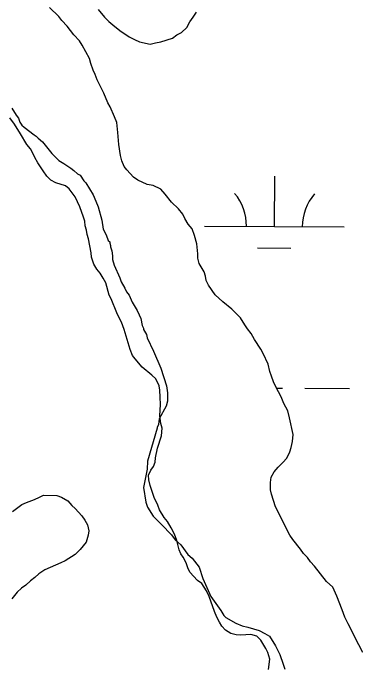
# Model space of a CAD drawing. Extents: x 3172231 to 3210228, y 940198 to 965780.
# Drawn here: x 3186575.5 to 3186820.7, y 953279.8 to 953747.2 of the extents above; entities that cross this region are included whole.
import ezdxf

# ---------------------------------------------------------------- set-up
doc = ezdxf.new("R2010")
doc.units = 0
for name, color, linetype in [('V-BORW-LINE', 7, 'Continuous'), ('V-SITE-VEGE', 7, 'Continuous'), ('V-TOPO-SHOR', 7, 'Continuous'), ('V-WETL-SWMP', 7, 'Continuous')]:
    doc.layers.add(name, color=color, linetype=linetype)

msp = doc.modelspace()

# ---------------------------------------------------------------- linework, layer by layer
at = {"layer": 'V-BORW-LINE'}
msp.add_spline([(3186430.764, 953286.213), (3186507.132, 953172.785), (3186577.264, 953051.561)], degree=3, dxfattribs=at)
at = {"layer": 'V-SITE-VEGE'}
for points in [[(3186574.765, 953679.134), (3186577.831, 953674.129), (3186579.361, 953672.13), (3186580.395, 953669.117), (3186581.925, 953667.118), (3186583.449, 953665.621), (3186590.551, 953660.149), (3186592.069, 953659.158), (3186593.592, 953657.661), (3186596.638, 953655.172), (3186603.261, 953646.673), (3186608.344, 953641.688), (3186611.885, 953639.708), (3186616.954, 953636.231), (3186618.979, 953634.74), (3186621.521, 953632.245), (3186623.544, 953631.256), (3186626.098, 953627.252), (3186627.624, 953625.757), (3186632.738, 953617.246), (3186634.794, 953612.734), (3186636.34, 953608.72), (3186638.949, 953599.178), (3186640.016, 953592.645), (3186642.066, 953588.635)], [(3186642.066, 953588.635), (3186643.615, 953584.623), (3186644.63, 953583.624), (3186644.641, 953582.618), (3186645.159, 953581.113), (3186645.167, 953580.105), (3186646.203, 953577.095), (3186646.74, 953573.574), (3186646.762, 953571.057), (3186647.807, 953567.039), (3186651.921, 953558.015), (3186652.954, 953555.005), (3186655.514, 953550.497), (3186656.544, 953547.988), (3186658.581, 953545.492), (3186660.642, 953540.474), (3186664.222, 953534.467), (3186665.762, 953531.461), (3186666.792, 953528.952), (3186667.843, 953523.928), (3186668.871, 953521.923), (3186668.881, 953520.918), (3186670.927, 953517.412), (3186671.451, 953514.899), (3186676.073, 953505.376), (3186681.22, 953493.342), (3186685.365, 953480.793), (3186685.914, 953475.764), (3186685.973, 953469.722), (3186684.999, 953466.189), (3186680.049, 953457.08), (3186679.584, 953453.047), (3186678.595, 953451.026), (3186678.601, 953450.522), (3186671.773, 953426.796), (3186671.32, 953421.252), (3186668.928, 953408.139), (3186670.536, 953397.581), (3186671.576, 953394.067), (3186675.664, 953387.56), (3186681.761, 953381.576), (3186688.88, 953374.091), (3186691.429, 953370.591), (3186695.491, 953367.103), (3186700.59, 953360.103), (3186703.635, 953357.612), (3186708.731, 953351.116), (3186711.322, 953343.084), (3186716.982, 953330.046), (3186724.124, 953320.044), (3186726.172, 953316.54), (3186727.695, 953315.043), (3186734.781, 953311.082), (3186739.33, 953309.11), (3186743.367, 953308.141), (3186751.446, 953305.7), (3186755.493, 953303.723), (3186759.034, 953301.743), (3186763.128, 953294.731), (3186766.206, 953288.72), (3186768.788, 953281.693), (3186769.829, 953278.181)]]:
    msp.add_lwpolyline(points, dxfattribs=at)
at = {"layer": 'V-TOPO-SHOR'}
for points in [[(3186631.744, 953572.681), (3186631.364, 953575.677), (3186629.506, 953585.715), (3186628.593, 953588.881), (3186628.036, 953591.875), (3186627.124, 953595.041), (3186626.741, 953598.39), (3186626.008, 953601.382), (3186623.292, 953608.767), (3186619.874, 953615.789), (3186615.588, 953621.573), (3186612.921, 953623.664), (3186606.02, 953625.892), (3186602.651, 953627.803), (3186599.802, 953630.599), (3186596.945, 953634.453), (3186593.187, 953640.062), (3186591.034, 953643.923), (3186589.593, 953647.085), (3186587.977, 953650.069), (3186585.302, 953653.219), (3186580.819, 953660.94), (3186576.522, 953667.78), (3186573.129, 953672.157)], [(3186758.159, 953277.849), (3186759.148, 953285.267), (3186757.692, 953290.192), (3186756.255, 953293.002), (3186752.671, 953298.966), (3186749.822, 953301.761), (3186745.576, 953302.957), (3186738.349, 953302.361), (3186735.171, 953302.683), (3186731.281, 953303.707), (3186727.554, 953306.14), (3186724.881, 953308.94), (3186723.091, 953311.743), (3186721.293, 953315.256), (3186719.491, 953319.472), (3186715.862, 953330.2), (3186713.886, 953334.062), (3186712.272, 953336.87), (3186710.486, 953339.324), (3186707.463, 953341.589), (3186701.94, 953347.534), (3186700.5, 953350.696), (3186699.232, 953354.213), (3186697.254, 953358.251), (3186695.468, 953360.705), (3186694.204, 953363.515), (3186692.558, 953370.027), (3186690.928, 953374.599), (3186688.591, 953379.164), (3186685.902, 953383.724), (3186683.581, 953386.524), (3186680.356, 953392.14), (3186679.09, 953395.304), (3186676.393, 953400.924), (3186673.491, 953409.363), (3186672.569, 953413.588), (3186672.362, 953416.763), (3186674.093, 953420.484), (3186676.008, 953423.148), (3186677.214, 953426.159), (3186677.364, 953429.157), (3186678.709, 953436.051), (3186681.623, 953445.074), (3186682.103, 953450.549), (3186681.189, 953453.891), (3186680.434, 953459.177), (3186680.886, 953467.471), (3186680.837, 953472.587), (3186680.614, 953477.701), (3186680.057, 953480.693), (3186677.542, 953485.61), (3186674.869, 953488.232), (3186667.759, 953494.163), (3186662.766, 953499.938), (3186660.978, 953502.392), (3186659.175, 953506.608), (3186654.983, 953521.035), (3186653.171, 953526.132), (3186651.196, 953529.818), (3186649.755, 953532.981), (3186645.781, 953542.999), (3186644.17, 953545.629), (3186641.794, 953554.251), (3186639.998, 953557.763), (3186637.847, 953561.272), (3186635.529, 953564.073), (3186633.201, 953567.756), (3186631.744, 953572.681)], [(3186575.05, 953390.98), (3186581.884, 953395.808), (3186585.046, 953397.247), (3186590.848, 953399.418), (3186594.536, 953401.04), (3186597.346, 953402.48), (3186606.876, 953402.216), (3186610.238, 953401.012), (3186614.672, 953398.407), (3186617.523, 953395.259), (3186620.016, 953392.988), (3186624.826, 953387.741), (3186626.973, 953384.763), (3186628.769, 953381.25), (3186629.69, 953377.025), (3186629.189, 953374.021), (3186627.827, 953368.893), (3186623.641, 953363.738), (3186619.968, 953360.176), (3186612.78, 953355.521), (3186609.794, 953354.084), (3186598.196, 953349.212), (3186593.99, 953346.348), (3186591.192, 953343.678), (3186588.038, 953341.353), (3186584.714, 953338.324), (3186581.56, 953336.002), (3186578.41, 953333.325), (3186574.575, 953328.527)]]:
    msp.add_lwpolyline(points, dxfattribs=at)
at = {"layer": 'V-WETL-SWMP'}
for p, q in [((3186762.383, 953594.588), (3186762.628, 953630.587)), ((3186712.384, 953594.928), (3186812.382, 953594.248)), ((3186750.278, 953579.239), (3186774.278, 953579.076)), ((3186763.801, 953479.144), (3186768.189, 953479.114)), ((3186784.189, 953479.005), (3186816.188, 953478.787))]:
    msp.add_line(p, q, dxfattribs=at)
for points in [[(3186631.111, 953711.021), (3186630.136, 953714.773), (3186625.033, 953724.128), (3186623.124, 953727.244), (3186619.009, 953731.594), (3186614.25, 953737.818), (3186610.451, 953741.856), (3186608.231, 953744.656), (3186601.588, 953751.176)], [(3186636.392, 953749.621), (3186640.829, 953744.334), (3186643.992, 953741.229), (3186646.836, 953738.749), (3186651.888, 953734.722), (3186658.513, 953730.082), (3186662.291, 953728.237), (3186666.067, 953726.705), (3186673.606, 953724.895), (3186677.357, 953725.87), (3186681.112, 953726.532), (3186689.55, 953729.118), (3186692.661, 953731.655), (3186696.093, 953733.254), (3186699.822, 953736.736), (3186701.977, 953740.831), (3186704.452, 953744.301), (3186706.614, 953747.769)], [(3186825.599, 953290.042), (3186819.855, 953300.958), (3186818.573, 953304.08), (3186815.064, 953310.629), (3186812.826, 953315.309), (3186810.896, 953320.619), (3186807.045, 953330.299), (3186804.163, 953336.854), (3186799.737, 953340.887), (3186791.173, 953351.776), (3186788.324, 953354.884), (3186786.101, 953357.997), (3186783.254, 953360.791), (3186781.031, 953363.905), (3186775.639, 953370.75), (3186773.416, 953373.863), (3186763.197, 953394.139), (3186760.292, 953403.201), (3186759.636, 953406.329), (3186759.586, 953411.657), (3186760.178, 953415.423), (3186762.336, 953419.205), (3186765.125, 953422.678), (3186768.543, 953425.844), (3186771.334, 953429.004), (3186773.487, 953433.412), (3186774.397, 953436.555), (3186775.297, 953440.951), (3186775.877, 953445.971), (3186773.258, 953457.857), (3186771.958, 953462.859), (3186769.088, 953468.16), (3186767.163, 953472.844), (3186763.335, 953480.016), (3186761.736, 953483.449), (3186760.445, 953487.511), (3186759.159, 953490.947), (3186757.856, 953496.263), (3186754.338, 953503.752), (3186752.742, 953506.871), (3186748.29, 953513.725), (3186745.742, 953518.089), (3186743.203, 953521.512), (3186741.296, 953524.315), (3186738.115, 953529.3), (3186734.949, 953532.718), (3186732.102, 953535.512), (3186725.472, 953540.778), (3186720.097, 953545.743), (3186715.332, 953552.593), (3186713.733, 953556.026), (3186713.077, 953559.154), (3186712.107, 953562.279), (3186708.604, 953568.201), (3186707.629, 953571.953), (3186707.6, 953575.087), (3186706.906, 953582.289), (3186705.283, 953588.229), (3186703.672, 953592.915), (3186700.82, 953596.336), (3186698.275, 953600.387), (3186696.992, 953603.509), (3186693.823, 953607.24), (3186688.765, 953611.894), (3186684.322, 953617.807), (3186681.156, 953621.225), (3186675.802, 953623.996), (3186671.408, 953624.582), (3186664.798, 953627.654), (3186661.644, 953629.819), (3186656.893, 953635.102), (3186654.989, 953637.592), (3186653.384, 953641.651), (3186652.409, 953645.403), (3186651.082, 953653.226), (3186650.376, 953661.682), (3186649.682, 953668.884), (3186648.077, 953672.943), (3186644.876, 953680.122), (3186643.283, 953682.928), (3186640.398, 953689.796), (3186635.607, 953699.467), (3186634.318, 953703.216), (3186632.722, 953706.335), (3186631.111, 953711.021)]]:
    msp.add_lwpolyline(points, dxfattribs=at)
for centre, start, end in [((3186707.145, 953595.439), 358.83817, 40.38182), ((3186817.628, 953594.687), 138.83816, 180.38182)]:
    msp.add_arc(centre, 35.246, start, end, dxfattribs=at)

doc.saveas('drawing.dxf')
